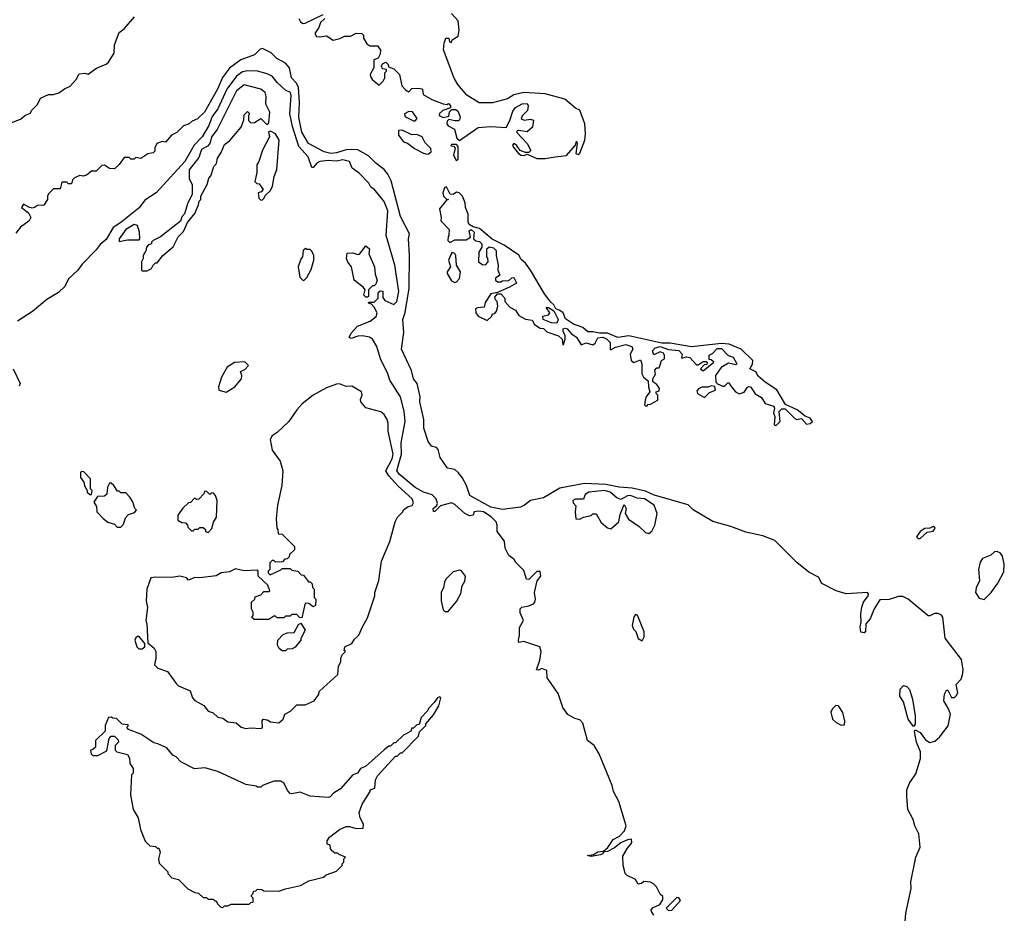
# Model space of a CAD drawing. Extents: x 2348354 to 2479840, y 460476 to 613653.
# Tile 304 of 305: x 2455159 to 2461148, y 599444 to 604878. Entities that reach past the tile are written whole.
import ezdxf

# ---------------------------------------------------------------- set-up
doc = ezdxf.new("R2010")
doc.units = 0

msp = doc.modelspace()

# ---------------------------------------------------------------- linework, layer by layer
at = {"layer": '0CON05XD'}
for points in [[(2455105, 604250), (2455165, 604273.3), (2455195, 604297.5), (2455225, 604310), (2455230, 604325), (2455267, 604363), (2455285, 604400), (2455335, 604422.5), (2455365, 604422.5), (2455397, 604433), (2455431.7, 604458.3), (2455465.9, 604474.1), (2455502.5, 604515), (2455521.7, 604548.3), (2455555, 604552.5), (2455575, 604547.5), (2455626.4, 604583.6), (2455685, 604607.5), (2455699.5, 604620.5), (2455733.3, 604675), (2455736.7, 604725), (2455765, 604800), (2455795, 604822.5), (2455857.5, 604895)], [(2456856.2, 604885), (2456866.7, 604865), (2456882.5, 604855), (2456895, 604856), (2457005, 604910)], [(2457015.3, 604884.7), (2456989.1, 604860.9), (2456979.5, 604830.5), (2456954, 604795), (2456965, 604776.7), (2456985, 604773.8), (2457025, 604780), (2457065, 604753.3), (2457107, 604763), (2457135, 604777.5), (2457171.7, 604778.3), (2457205, 604796.7), (2457240, 604795), (2457250, 604785), (2457250, 604765), (2457270.7, 604730.7), (2457288.3, 604718.3), (2457335, 604720), (2457353, 604693), (2457351.7, 604668.3), (2457340, 604645), (2457312.5, 604635), (2457312.5, 604585), (2457291.2, 604545), (2457292.3, 604532.3), (2457305, 604513.3), (2457345, 604480), (2457370, 604505), (2457380, 604525), (2457380, 604555), (2457390, 604565), (2457390, 604575), (2457365, 604580), (2457360, 604595), (2457365, 604610), (2457385, 604620), (2457400, 604605), (2457401.7, 604591.7), (2457435, 604580), (2457470, 604545), (2457483.3, 604475), (2457505, 604452.5), (2457525, 604440), (2457545, 604460), (2457585, 604462.5), (2457605, 604457.5), (2457610, 604455), (2457613.6, 604423.6), (2457665, 604392.5), (2457735, 604366.7), (2457757.5, 604362.5), (2457767.5, 604367.5), (2457780, 604355), (2457778.3, 604341.7), (2457733.3, 604326.7), (2457711.7, 604308.3), (2457710, 604295), (2457735, 604282.5), (2457768.3, 604291.7), (2457773, 604317), (2457788.3, 604331.7), (2457811.7, 604331.7), (2457825, 604320), (2457837.5, 604285), (2457835, 604270), (2457827, 604263), (2457805, 604262.5), (2457768.3, 604271.7), (2457758.3, 604261.7), (2457757.5, 604245), (2457765, 604232.5), (2457803, 604213), (2457818.3, 604158.3), (2457835, 604142.5), (2457948.3, 604221.7), (2458025, 604228.2), (2458117.1, 604222.9), (2458140, 604265), (2458158, 604322), (2458175, 604343.3), (2458215, 604366.2), (2458245, 604367.5), (2458252.5, 604355), (2458246.7, 604325), (2458215, 604292.5), (2458210, 604275), (2458226.4, 604266.4), (2458265, 604273.3), (2458285, 604267.5), (2458277.5, 604225), (2458245, 604196.7), (2458195, 604203.8), (2458185, 604202.5), (2458181.2, 604195), (2458245.7, 604125.7), (2458267, 604083), (2458255, 604070), (2458235, 604070), (2458203, 604083), (2458181.2, 604115), (2458165, 604125.6), (2458156.2, 604115), (2458160, 604105), (2458193.8, 604065), (2458210, 604055), (2458228, 604052), (2458245, 604060), (2458305, 604033.5), (2458355, 604033.2), (2458415, 604043.5), (2458485, 604051.9), (2458540, 604115), (2458545, 604140), (2458550, 604125), (2458542, 604065), (2458555, 604059.2), (2458565, 604066.2), (2458596.4, 604145), (2458600.8, 604185), (2458595.7, 604245), (2458565, 604327.1), (2458539.5, 604339.5), (2458475, 604394.3), (2458355, 604427.3), (2458225, 604434.7), (2458165, 604421.2), (2458125, 604397.1), (2458035, 604371.8), (2457953.4, 604373.4), (2457879.6, 604419.6), (2457824.3, 604484.3), (2457801.8, 604521.8), (2457736.2, 604695), (2457740, 604735), (2457750, 604765), (2457770, 604765), (2457773, 604743), (2457785, 604740), (2457790, 604755), (2457825, 604778.8), (2457831.8, 604815), (2457825, 604870.8), (2457785.6, 604915)], [(2457216.3, 604086.3), (2457150.8, 604089.2), (2457085, 604067.9), (2457052.5, 604065), (2457010, 604075), (2456915, 604124.4), (2456875, 604194.2), (2456856.2, 604285), (2456861.5, 604375), (2456854.8, 604464.8), (2456841.9, 604491.9), (2456811.4, 604525), (2456800.6, 604585), (2456775, 604614.4), (2456722.2, 604642.2), (2456687.6, 604677.6), (2456635, 604703.8), (2456621.2, 604698.8), (2456586.7, 604665), (2456505, 604633.1), (2456436.1, 604583.9), (2456392.5, 604527.5), (2456363.1, 604455), (2456283.3, 604315), (2456240, 604275), (2456208.8, 604261.2), (2456190, 604245), (2456155, 604232.5), (2456136.4, 604213.6), (2456115, 604192.5), (2456082.5, 604175), (2456046.2, 604133.8), (2456025, 604136.7), (2455992.5, 604125), (2455980.7, 604099.3), (2455981.7, 604078.3), (2455971.7, 604068.3), (2455938.3, 604061.7), (2455895, 604033.3), (2455865, 604040), (2455855, 604030), (2455835, 604030), (2455825, 604040), (2455795, 604040), (2455765, 603997.5), (2455735, 603972), (2455705, 603973.3), (2455675, 603992.5), (2455658.3, 603991.7), (2455625, 603957.5), (2455595, 603957.5), (2455565, 603933.3), (2455545, 603927.5), (2455525, 603930), (2455493, 603917), (2455480, 603905), (2455475, 603880), (2455455, 603880), (2455445, 603890), (2455415, 603890), (2455405, 603850), (2455365, 603850), (2455335, 603820), (2455327.5, 603805), (2455327.5, 603785), (2455305, 603750), (2455268.3, 603748.3), (2455250, 603735), (2455235, 603732.5), (2455215, 603737.5), (2455183, 603757), (2455170, 603735), (2455213, 603703), (2455227.5, 603675), (2455217.5, 603655), (2455163.6, 603616.4), (2455135, 603580)], [(2459015, 599432.5), (2459002.5, 599455), (2459000, 599465), (2459011.7, 599478.3), (2459053, 599497), (2459070, 599525), (2459070, 599545), (2459055, 599560), (2459032.5, 599605), (2459013.6, 599623.6), (2458995, 599633.3), (2458955, 599636.7), (2458940, 599625), (2458921.2, 599621.2), (2458905, 599650), (2458853.6, 599673.6), (2458842.5, 599685), (2458837.5, 599705), (2458830, 599735), (2458828.3, 599791.7), (2458855, 599840), (2458876.7, 599863.3), (2458882.5, 599875), (2458880, 599895), (2458855, 599891.2), (2458815, 599872), (2458777.5, 599842.5), (2458735, 599820), (2458711.7, 599818.3), (2458703.3, 599805), (2458690.9, 599799.1), (2458635, 599790), (2458612.5, 599795), (2458649.3, 599800.7), (2458675, 599818.1), (2458708.3, 599821.7), (2458720, 599830), (2458736, 599844), (2458767.9, 599892.1), (2458807.5, 599912.5), (2458837.5, 599945), (2458847.5, 599975), (2458803.9, 600123.9), (2458770, 600185), (2458761.7, 600221.7), (2458684.2, 600414.2), (2458653.9, 600463.9), (2458612.5, 600495), (2458585, 600600), (2458565, 600620), (2458535, 600627.5), (2458493.6, 600653.6), (2458463.3, 600695), (2458435, 600780), (2458367.5, 600875), (2458365, 600920), (2458335, 600932.5), (2458315, 600922.5), (2458302.5, 600925), (2458323.3, 600983.3), (2458331.2, 601035), (2458323.3, 601065), (2458225, 601096.7), (2458195, 601090), (2458192.5, 601105), (2458198.8, 601135), (2458198, 601182), (2458222.5, 601225), (2458202, 601272), (2458203.8, 601295), (2458213.8, 601306.2), (2458255, 601313.3), (2458284.1, 601325.9), (2458291.2, 601335), (2458295.8, 601355), (2458290, 601395), (2458306.7, 601465), (2458328.8, 601495), (2458325, 601522.5), (2458305, 601523.3), (2458256.1, 601473.9), (2458242.5, 601475), (2458225, 601527.5), (2458177, 601577), (2458167.5, 601595), (2458135, 601620), (2458112.5, 601665), (2458107, 601707), (2458062.5, 601765), (2458063.3, 601805), (2458056.7, 601825), (2458026.2, 601855), (2457980, 601885), (2457950.6, 601889.4), (2457922.5, 601885), (2457917.5, 601865), (2457895, 601860), (2457866.7, 601875), (2457805, 601929.4), (2457785, 601940), (2457718.7, 601921.3), (2457685, 601887.1), (2457676.4, 601886.4), (2457674.7, 601905.3), (2457696.9, 601923.1), (2457700.9, 601935), (2457692.5, 601965), (2457667.7, 601987.7), (2457615, 602005.3), (2457564.1, 602034.1), (2457466.5, 602115), (2457453.6, 602135), (2457481.9, 602235), (2457480, 602305), (2457502.7, 602435), (2457498.3, 602498.3), (2457475.5, 602585.5), (2457411.2, 602685), (2457398.8, 602725), (2457354.3, 602815), (2457331.7, 602891.7), (2457305.9, 602935.9), (2457286.9, 602946.9), (2457245, 602955.6), (2457215, 602954.4), (2457175, 602940), (2457163.8, 602945), (2457175, 602971.2), (2457213.8, 603015), (2457290, 603045), (2457327, 603073), (2457332.5, 603095), (2457315, 603130), (2457298.3, 603148.3), (2457280, 603155), (2457285, 603160), (2457315, 603160), (2457340, 603185), (2457340, 603215), (2457351.7, 603228.3), (2457367, 603227), (2457368.3, 603188.3), (2457380.7, 603170.7), (2457435, 603145.8), (2457452.2, 603165), (2457465.4, 603225.4), (2457441.2, 603385), (2457388.6, 603565), (2457398, 603715), (2457375, 603773.3), (2457315, 603847.5), (2457295, 603860), (2457283.3, 603885), (2457223.8, 603945), (2457182, 603975), (2457165, 604016.2), (2457125.4, 604025.4), (2457085, 604017.5), (2457035, 604022.8), (2456985, 604016.5), (2456966.2, 604005), (2456945, 603980), (2456935, 603980), (2456914.2, 604045), (2456857.7, 604107.7), (2456817.6, 604227.6), (2456802.1, 604305), (2456809.4, 604415), (2456805.6, 604435), (2456775, 604450), (2456725.3, 604495.3), (2456695, 604535.4), (2456665, 604549.6), (2456605, 604565.4), (2456545, 604567.9), (2456515, 604560.4), (2456477.9, 604535), (2456418.9, 604455), (2456364.5, 604335.5), (2456330.5, 604289.5), (2456309, 604235), (2456268.8, 604165), (2456221.3, 604115), (2456163.4, 604015), (2455989.3, 603825), (2455919.7, 603780.3), (2455885.9, 603734.1), (2455775, 603645.3), (2455727.6, 603615), (2455685, 603542.1), (2455648.2, 603511.8), (2455625, 603479.2), (2455538.9, 603391.1), (2455512.2, 603355), (2455455, 603302.5), (2455433.5, 603255), (2455395, 603218.5), (2455325, 603176.8), (2455236.1, 603103.9), (2455145, 603044.1)], [(2455935, 603350), (2455960, 603365), (2455970, 603385), (2455985, 603400), (2455995, 603400), (2456030, 603445), (2456093, 603497), (2456123, 603557), (2456155, 603590), (2456180, 603645), (2456225, 603700), (2456247, 603753), (2456250, 603775), (2456260, 603785), (2456260, 603805), (2456300, 603875), (2456310, 603915), (2456321.7, 603928.3), (2456340, 603985), (2456357, 604003), (2456363, 604037), (2456385, 604070), (2456405, 604120), (2456436.4, 604143.6), (2456506.1, 604223.9), (2456521.7, 604268.3), (2456525, 604300), (2456545, 604320), (2456557.5, 604307.5), (2456550, 604295), (2456550, 604265), (2456565, 604250), (2456587, 604253), (2456625, 604277.5), (2456661.7, 604241.7), (2456675, 604250), (2456680, 604315), (2456656.2, 604365), (2456658.3, 604411.7), (2456651.2, 604435), (2456625, 604455.7), (2456525, 604481.4), (2456478.6, 604445), (2456359.3, 604210.7), (2456325.6, 604165), (2456319.6, 604140.4), (2456315.5, 604124.5), (2456301.7, 604108.3), (2456265, 604088), (2456249.1, 604040.9), (2456190, 603965), (2456190.7, 603910.7), (2456207.5, 603875), (2456207.5, 603815), (2456182.5, 603765), (2456161.7, 603698.3), (2456145, 603680), (2456137, 603653), (2456015, 603557.5), (2455970, 603535), (2455960, 603525), (2455960, 603515), (2455941.7, 603508.3), (2455930, 603495), (2455927, 603473), (2455910, 603445), (2455910, 603425), (2455900, 603405), (2455900, 603355), (2455905, 603350), (2455935, 603350)], [(2457555, 604262.5), (2457565, 604263.3), (2457577, 604277), (2457548.3, 604318.3), (2457525, 604320), (2457500, 604305), (2457501.7, 604291.7), (2457513, 604283), (2457555, 604262.5)], [(2456625, 603780), (2456635, 603782.5), (2456645, 603790), (2456651.7, 603808.3), (2456685, 603840), (2456697.5, 603865), (2456706.7, 603925), (2456723, 603967), (2456737.5, 604145), (2456715, 604183.3), (2456685, 604200), (2456673, 604197), (2456677.5, 604165), (2456636.2, 604085), (2456613.3, 604015), (2456601.2, 603995), (2456600.7, 603949.3), (2456590, 603895), (2456601.7, 603881.7), (2456615, 603880), (2456640, 603845), (2456628.3, 603831.7), (2456610, 603825), (2456613, 603793), (2456625, 603780)], [(2457635, 604060), (2457645, 604063.3), (2457662.5, 604075), (2457660, 604095), (2457625, 604130), (2457607.5, 604165), (2457575, 604180), (2457545, 604177.5), (2457486.1, 604206.1), (2457462.5, 604205), (2457462.5, 604175), (2457492.5, 604135), (2457517, 604127), (2457560, 604095), (2457615, 604066.7), (2457635, 604060)], [(2457815, 604020), (2457825, 604030), (2457826.4, 604106.4), (2457815, 604120), (2457785, 604120), (2457781.7, 604111.7), (2457798.3, 604108.3), (2457807.5, 604097.5), (2457797.5, 604055), (2457815, 604020)], [(2460535.6, 599294.4), (2460549.3, 599445), (2460581.9, 599595), (2460578.6, 599635), (2460609.6, 599785), (2460635.7, 599845), (2460627.2, 599927.2), (2460603.6, 599975), (2460593.3, 600013.3), (2460561.2, 600075), (2460554, 600155), (2460554.6, 600195.4), (2460571.8, 600235), (2460608.5, 600291.5), (2460638, 600385), (2460637.9, 600425), (2460613.5, 600483.5), (2460601.2, 600548.8), (2460605, 600560), (2460635, 600544), (2460668.5, 600498.5), (2460695, 600482.9), (2460725, 600491.1), (2460753.1, 600515), (2460805.4, 600584.6), (2460819.5, 600655), (2460808.2, 600688.2), (2460779.2, 600735), (2460783, 600777), (2460795, 600800), (2460805, 600800), (2460826.4, 600756.4), (2460845, 600756.7), (2460855, 600766.2), (2460864, 600785), (2460853.8, 600835), (2460885, 600868), (2460893.6, 600895), (2460896.4, 600925), (2460886.9, 600986.9), (2460786.8, 601116.8), (2460773.3, 601245), (2460765, 601256.7), (2460745, 601267.1), (2460723.3, 601266.7), (2460695, 601252.5), (2460685, 601253.3), (2460563.7, 601353.6), (2460529.6, 601369.6), (2460505, 601370.9), (2460447.7, 601352.3), (2460390.8, 601349.2), (2460355.4, 601295), (2460332.1, 601235), (2460305.7, 601205), (2460302.5, 601155), (2460295, 601149.4), (2460273.9, 601153.9), (2460270.5, 601185), (2460277.5, 601215), (2460275.4, 601265), (2460281.1, 601305), (2460290.6, 601335), (2460318.9, 601375), (2460321.1, 601385), (2460314.5, 601394.5), (2460185, 601387.5), (2460124.9, 601404.9), (2460038.5, 601448.5), (2460018.1, 601488.1), (2459959, 601519), (2459885, 601577.7), (2459751.9, 601711.9), (2459679.4, 601739.4), (2459575, 601761.4), (2459485, 601795.8), (2459374.3, 601825.7), (2459255, 601897.5), (2459225, 601927.5), (2459017, 601987), (2458965, 602011.1), (2458885, 602028.8), (2458805, 602035.2), (2458725, 602051.9), (2458595, 602056.8), (2458445, 602030), (2458345, 601969.6), (2458265.7, 601954.3), (2458230, 601925), (2458205, 601912.7), (2458095, 601898.7), (2458025, 601913.7), (2457896.7, 601985), (2457875.7, 602045.7), (2457850, 602095), (2457826.7, 602125), (2457805, 602143.3), (2457760.7, 602150.7), (2457716.4, 602216.4), (2457703.8, 602265), (2457695, 602276.2), (2457663.8, 602283.8), (2457643, 602313), (2457617.5, 602395), (2457616.4, 602446.4), (2457592, 602555), (2457593.8, 602585), (2457577.5, 602665), (2457553.8, 602695), (2457542.5, 602745), (2457481.9, 602875), (2457495.8, 602975), (2457488.6, 603055), (2457502.7, 603097.3), (2457528.9, 603245), (2457530.6, 603445), (2457524.4, 603545), (2457529.5, 603575), (2457475, 603681.2), (2457417.7, 603897.7), (2457398.1, 603938.1), (2457376.3, 603966.4), (2457325.7, 604005), (2457280, 604050), (2457216.3, 604086.3)], [(2459755, 602410), (2459765, 602413.8), (2459783.8, 602435), (2459777.5, 602495), (2459795, 602512.5), (2459815, 602512.5), (2459873.3, 602453.3), (2459885, 602447.5), (2459915, 602452.5), (2459945, 602417.5), (2459966.7, 602423.3), (2459980, 602435), (2459966.7, 602455), (2459937.1, 602467.1), (2459888, 602505), (2459817.1, 602537.1), (2459765, 602627.5), (2459693.1, 602673.1), (2459650.5, 602710.5), (2459636.4, 602736.4), (2459600, 602755), (2459617, 602783), (2459617.5, 602805), (2459547.5, 602875), (2459475, 602904), (2459428, 602908), (2459245, 602889.2), (2459115, 602910.5), (2459065, 602911.2), (2458864, 602956), (2458796.4, 602946.4), (2458735, 602971.5), (2458685, 602972), (2458645, 602980.5), (2458615, 602980), (2458585, 603006.2), (2458526.7, 603026.7), (2458478.3, 603058.3), (2458464.3, 603095), (2458445, 603110.5), (2458420, 603120), (2458408.6, 603145), (2458389.7, 603159.7), (2458350.8, 603210.8), (2458265, 603355.7), (2458235, 603397.1), (2458209.5, 603419.5), (2458195, 603445.6), (2458105, 603506.2), (2458033.5, 603543.5), (2457955, 603608.8), (2457917.5, 603617.5), (2457893.6, 603633.6), (2457886.2, 603646.2), (2457886.2, 603695), (2457870, 603735), (2457867.8, 603765), (2457851.4, 603805), (2457831.2, 603825), (2457815, 603828.6), (2457795, 603815.8), (2457777.1, 603817.1), (2457755, 603862.5), (2457743.8, 603855), (2457732.5, 603825), (2457736.2, 603805), (2457755, 603787.5), (2457767.5, 603785), (2457755, 603780), (2457713, 603727), (2457722.5, 603675), (2457720, 603655), (2457771.7, 603601.7), (2457770, 603565), (2457765, 603560), (2457763.3, 603535), (2457775, 603522.5), (2457805, 603540), (2457875, 603540), (2457900, 603555), (2457892.5, 603595), (2457905, 603602.5), (2457922.5, 603585), (2457920, 603545), (2457933, 603533), (2457955, 603530), (2457970, 603515), (2457970, 603495), (2457952.5, 603465), (2457950, 603405), (2457975, 603387.5), (2457995, 603390), (2458007.5, 603405), (2458007, 603427), (2458000, 603435), (2458000, 603485), (2458015, 603497.5), (2458040.7, 603490.7), (2458056.7, 603475), (2458056.7, 603445), (2458070, 603385), (2458067.5, 603355), (2458080, 603325), (2458053.6, 603306.4), (2458052.5, 603295), (2458065, 603283.8), (2458085, 603283.3), (2458095, 603290), (2458135, 603292.5), (2458151.7, 603308.3), (2458165, 603310), (2458177, 603287), (2458180, 603275), (2458138.3, 603251.7), (2458065, 603220), (2458025, 603210), (2457990.8, 603159.2), (2457985, 603130), (2457943.8, 603126.2), (2457931.2, 603118.8), (2457933.3, 603095), (2457947.5, 603075), (2458001.7, 603048.3), (2458030, 603075), (2458035, 603090), (2458048.3, 603091.7), (2458060, 603105), (2458066.7, 603135), (2458062.5, 603165), (2458052.5, 603175), (2458048.3, 603191.7), (2458065, 603210), (2458085, 603210), (2458110, 603185), (2458110, 603165), (2458140.7, 603130.7), (2458175, 603112.5), (2458195, 603080), (2458235, 603057.5), (2458275, 603050), (2458290, 603025), (2458325, 603002.5), (2458345, 603000), (2458365, 602980), (2458436.1, 602956.1), (2458457.5, 602935), (2458461.7, 602901.7), (2458467, 602903), (2458477.5, 602935), (2458477.5, 602955), (2458463.6, 602983.6), (2458465, 602997.5), (2458475, 603002.5), (2458488.3, 602998.3), (2458515, 602967.5), (2458545, 602947.5), (2458575, 602900), (2458605, 602912.5), (2458645, 602900), (2458658.3, 602911.7), (2458675, 602942.5), (2458705, 602948), (2458727.9, 602937.9), (2458750, 602915), (2458750, 602875), (2458755, 602870), (2458783.6, 602886.4), (2458845, 602903.3), (2458881.7, 602891.7), (2458888.8, 602875), (2458872.5, 602845), (2458877.5, 602805), (2458895, 602793.3), (2458935, 602810), (2458943.3, 602785), (2458943.6, 602723.6), (2458953.6, 602703.6), (2458981.7, 602681.7), (2458983.3, 602645), (2458992.5, 602615), (2458970, 602585), (2458963.3, 602565), (2458960, 602535), (2458965, 602530), (2458975, 602530), (2458981.7, 602538.3), (2458995, 602540), (2459040, 602565), (2459040, 602595), (2459030, 602605), (2459030, 602615), (2459048.3, 602621.7), (2459050, 602635), (2459035, 602660), (2459010, 602675), (2459010, 602695), (2459027, 602723), (2459023, 602747), (2459035, 602760), (2459048.3, 602761.7), (2459062.5, 602805), (2459080, 602815), (2459080, 602835), (2459075, 602850), (2459055, 602857.5), (2459015, 602840), (2459007.5, 602865), (2459025, 602882.5), (2459055, 602890), (2459105, 602872.5), (2459167.3, 602867.3), (2459187.5, 602845), (2459185, 602820), (2459215, 602827.5), (2459235, 602823.3), (2459275, 602780), (2459285, 602780), (2459315, 602800), (2459335, 602800), (2459340, 602795), (2459338.3, 602781.7), (2459321.7, 602778.3), (2459300, 602755), (2459315, 602742.5), (2459380, 602795), (2459365, 602810), (2459351.7, 602811.7), (2459353, 602837), (2459372.5, 602847.5), (2459401.7, 602878.3), (2459428.3, 602878.3), (2459467.5, 602835), (2459497.5, 602825), (2459520, 602785), (2459515, 602780), (2459470.7, 602789.3), (2459425, 602762.5), (2459391.2, 602715), (2459393.8, 602673.8), (2459403.3, 602663.3), (2459435, 602650), (2459445, 602650), (2459465, 602670), (2459475, 602670), (2459480, 602655), (2459512.5, 602615), (2459535, 602603.3), (2459565, 602612.5), (2459585, 602642.5), (2459595, 602646.7), (2459605, 602642.5), (2459632.3, 602602.3), (2459670, 602580), (2459692.5, 602545), (2459745, 602527.5), (2459750, 602515), (2459743.3, 602485), (2459752.5, 602465), (2459747.5, 602415), (2459755, 602410)], [(2455765, 603530), (2455785, 603532.5), (2455815, 603540), (2455885, 603540), (2455890, 603545), (2455887.5, 603585), (2455875, 603627.5), (2455855, 603633.3), (2455805, 603602), (2455764.2, 603545), (2455765, 603530)], [(2456885, 603290), (2456905, 603310), (2456931.7, 603358.3), (2456947.5, 603415), (2456947.5, 603445), (2456935, 603470), (2456925, 603480), (2456905, 603480), (2456896.7, 603486.7), (2456882.5, 603475), (2456880, 603435), (2456868.3, 603421.7), (2456852.5, 603375), (2456863, 603313), (2456885, 603290)], [(2457275, 603190), (2457265, 603190), (2457253, 603203), (2457260, 603235), (2457249.3, 603249.3), (2457193.3, 603295), (2457176.7, 603375), (2457153.9, 603403.9), (2457146.7, 603425), (2457151.7, 603458.3), (2457185, 603460), (2457215, 603450), (2457225, 603452.5), (2457265, 603502.5), (2457286.7, 603485), (2457282.5, 603455), (2457316.7, 603375), (2457320.7, 603330.7), (2457332.5, 603295), (2457325, 603270), (2457315, 603260), (2457305, 603260), (2457280, 603235), (2457280, 603195), (2457275, 603190)], [(2457805, 603280), (2457815, 603283.3), (2457833.8, 603305), (2457840, 603345), (2457816.7, 603385), (2457811.2, 603445), (2457805, 603456.7), (2457787, 603463), (2457766.7, 603415), (2457780, 603375), (2457760, 603345), (2457760, 603335), (2457785, 603290), (2457805, 603280)], [(2458425, 603032.5), (2458393.9, 603033.9), (2458342.5, 603055), (2458340, 603075), (2458375, 603083.3), (2458382.5, 603095), (2458361.7, 603128.3), (2458375, 603127.5), (2458407, 603107), (2458433.3, 603055), (2458425, 603032.5)], [(2456415, 602612.5), (2456467.5, 602645), (2456507.5, 602695), (2456510, 602715), (2456501.7, 602738.3), (2456529.3, 602750.7), (2456550, 602775), (2456527.5, 602797.5), (2456465, 602792.5), (2456421.2, 602765), (2456386.7, 602705), (2456367.5, 602645), (2456370, 602625), (2456415, 602612.5)], [(2455119.4, 602755), (2455162, 602665), (2455155, 602650)], [(2456535, 600566.7), (2456565, 600572.5), (2456623, 600567), (2456635, 600572.5), (2456633.3, 600615), (2456640, 600625), (2456665, 600620), (2456685, 600607.5), (2456735, 600602.5), (2456762.5, 600625), (2456772.5, 600655), (2456806.2, 600673.8), (2456845, 600712.5), (2456895, 600712.5), (2456950, 600735), (2456977, 600773), (2456983.3, 600795), (2457093.6, 600896.4), (2457097.5, 600945), (2457112.5, 600975), (2457113, 600997), (2457121.7, 601018.3), (2457140, 601035), (2457132.5, 601042.5), (2457137.5, 601065), (2457180, 601085), (2457195, 601110), (2457222.5, 601135), (2457243.3, 601186.7), (2457275, 601240), (2457320, 601375), (2457320, 601395), (2457343, 601467), (2457360, 601585), (2457410, 601705), (2457442.5, 601825), (2457457, 601853), (2457490, 601885), (2457493.6, 601896.4), (2457522, 601918), (2457545.8, 601924.2), (2457555, 601940), (2457546.7, 601965), (2457461.9, 602041.9), (2457405, 602104.4), (2457386.5, 602135), (2457425, 602208), (2457430.4, 602235), (2457400, 602375), (2457401.2, 602425), (2457395, 602447.5), (2457375, 602477.5), (2457355, 602493.3), (2457265, 602517.5), (2457233.3, 602555), (2457231.7, 602568.3), (2457242.5, 602595), (2457237.5, 602615), (2457179.3, 602649.3), (2457145, 602647.5), (2457105, 602663.3), (2457085, 602661.2), (2457025, 602640), (2456943.3, 602595), (2456877.3, 602542.7), (2456844.4, 602505.6), (2456795.9, 602434.1), (2456725, 602367.5), (2456695, 602347.5), (2456682.5, 602325), (2456695, 602260), (2456743.6, 602193.6), (2456758.8, 602135), (2456753.6, 602046.4), (2456726.2, 601925), (2456720, 601845), (2456722.5, 601785), (2456730, 601775), (2456731.7, 601751.7), (2456755, 601750), (2456830, 601675), (2456830, 601655), (2456800, 601625), (2456798.3, 601611.7), (2456785, 601600), (2456771.7, 601598.3), (2456758.3, 601581.7), (2456715, 601580), (2456705, 601590), (2456695, 601590), (2456685, 601580), (2456680, 601575), (2456680, 601535), (2456670, 601525), (2456670, 601515), (2456681.7, 601501.7), (2456748.3, 601531.7), (2456755, 601540), (2456805, 601540), (2456815, 601530), (2456850, 601525), (2456871.7, 601501.7), (2456885, 601500), (2456915, 601460), (2456925, 601460), (2456938.3, 601448.3), (2456940, 601425), (2456950, 601415), (2456950, 601365), (2456960, 601355), (2456957.5, 601315), (2456945, 601307.5), (2456917, 601327), (2456895, 601330), (2456875, 601240), (2456861.7, 601241.7), (2456845, 601260), (2456815, 601260), (2456805, 601250), (2456775, 601250), (2456765, 601240), (2456725, 601240), (2456715, 601250), (2456705, 601250), (2456675, 601230), (2456585, 601230), (2456571.7, 601241.7), (2456580, 601255), (2456580, 601275), (2456570, 601295), (2456570, 601335), (2456590, 601355), (2456591.7, 601368.3), (2456625, 601380), (2456645, 601400), (2456675, 601400), (2456680, 601405), (2456668.3, 601438.3), (2456610, 601495), (2456610, 601525), (2456605, 601530), (2456525, 601526.7), (2456471.7, 601538.3), (2456435, 601520), (2456385, 601513.3), (2456355, 601496.7), (2456255, 601483.8), (2456224.1, 601485.9), (2456185, 601470), (2456173.6, 601483.6), (2456133.9, 601493.9), (2456085, 601486.2), (2455985, 601488), (2455957, 601483), (2455933.3, 601415), (2455927.5, 601345), (2455936.4, 601303.6), (2455926.7, 601225), (2455932.5, 601205), (2455938.3, 601088.3), (2455976.4, 601056.4), (2455986.4, 601036.4), (2455987.5, 600995), (2455980, 600955), (2456000, 600935), (2456057.5, 600915), (2456110.5, 600840.5), (2456125, 600827.5), (2456195, 600797.5), (2456210, 600755), (2456225, 600737.5), (2456278.3, 600708.3), (2456305, 600672.5), (2456335, 600662.5), (2456365, 600637.5), (2456395, 600630), (2456425, 600607.5), (2456475, 600602.5), (2456506.4, 600576.4), (2456535, 600566.7)], [(2459325, 602580), (2459355, 602610), (2459390, 602625), (2459386.7, 602646.7), (2459365, 602652.5), (2459347, 602643), (2459307, 602643), (2459287, 602633), (2459278.3, 602621.7), (2459282.5, 602605), (2459325, 602580)], [(2455595, 601990), (2455600, 602015), (2455590, 602025), (2455590, 602085), (2455548.3, 602128.3), (2455535, 602130), (2455530, 602125), (2455530, 602095), (2455550, 602065), (2455553, 602043), (2455570, 602015), (2455570, 602005), (2455585, 601990), (2455595, 601990)], [(2455775, 601792.5), (2455790.7, 601809.3), (2455801.7, 601848.3), (2455821.7, 601868.3), (2455858.3, 601881.7), (2455870, 601895), (2455860, 601905), (2455847, 601947), (2455830, 601975), (2455805, 602000), (2455775, 602000), (2455765, 602010), (2455755, 602010), (2455732.5, 602045), (2455715, 602060), (2455705, 602060), (2455692.5, 602035), (2455688.3, 601991.7), (2455675, 601980), (2455631.7, 601978.3), (2455610, 601945), (2455627, 601917), (2455627.5, 601885), (2455666.7, 601845), (2455695, 601823.3), (2455735, 601810), (2455753, 601793), (2455775, 601792.5)], [(2456305, 601760), (2456327, 601783), (2456338.3, 601821.7), (2456357, 601853), (2456360, 601955), (2456350, 601985), (2456338.3, 601998.3), (2456325, 602000), (2456315, 601990), (2456298.3, 602008.3), (2456285, 602010), (2456280, 601995), (2456248.3, 601961.7), (2456235, 601960), (2456221.7, 601968.3), (2456198.3, 601941.7), (2456185, 601940), (2456151.7, 601908.3), (2456120, 601865), (2456120, 601835), (2456145, 601820), (2456168.3, 601818.3), (2456180, 601805), (2456181.7, 601791.7), (2456205, 601770), (2456215, 601770), (2456225, 601780), (2456245, 601780), (2456255, 601790), (2456275, 601790), (2456288.3, 601778.3), (2456290, 601765), (2456305, 601760)], [(2458985, 601752.5), (2459003, 601767), (2459022.5, 601805), (2459035.9, 601875.9), (2459017.5, 601925), (2458960, 601965), (2458915, 601968.2), (2458874.5, 601985.5), (2458855, 601982), (2458815, 601960), (2458790, 601970), (2458750, 602005), (2458715, 602014.2), (2458620, 602005), (2458599.3, 601990.7), (2458588.3, 601961.7), (2458537, 601963), (2458522.5, 601955), (2458525, 601940), (2458541.7, 601921.7), (2458537.5, 601885), (2458541.7, 601841.7), (2458565, 601840), (2458587.5, 601852.5), (2458635, 601863.3), (2458645, 601872.5), (2458665, 601872.5), (2458695, 601820), (2458735, 601787.5), (2458755, 601782.5), (2458802.5, 601825), (2458810.7, 601869.3), (2458835, 601930), (2458847.5, 601905), (2458842.5, 601875), (2458861.4, 601841.4), (2458926.1, 601796.1), (2458965, 601760), (2458985, 601752.5)], [(2460623, 601723), (2460635, 601723.3), (2460679.3, 601760.7), (2460715, 601767.5), (2460727, 601783), (2460725, 601790), (2460715, 601796.2), (2460693.9, 601786.1), (2460665, 601784), (2460635, 601766.4), (2460614.2, 601734.2), (2460623, 601723)], [(2461025, 601352.5), (2461066.7, 601395), (2461108.8, 601451.2), (2461145, 601520), (2461147.5, 601567.5), (2461135.7, 601615.7), (2461125, 601633.8), (2461105, 601644), (2461088.8, 601641.2), (2461065, 601622.5), (2461015, 601600.8), (2461000.3, 601579.7), (2460991.2, 601535), (2460996.7, 601465), (2460976.2, 601423.8), (2460973.3, 601395), (2460995, 601360), (2461025, 601352.5)], [(2457765, 601280), (2457815, 601340), (2457841.7, 601388.3), (2457850, 601435), (2457867, 601463), (2457870, 601495), (2457847, 601527), (2457835, 601530), (2457795, 601520), (2457750, 601475), (2457743, 601457), (2457737.5, 601425), (2457722.5, 601395), (2457722.5, 601345), (2457735, 601290), (2457745, 601280), (2457765, 601280)], [(2458945, 601100), (2458957.5, 601125), (2458957.5, 601155), (2458916.7, 601256.7), (2458905, 601260), (2458893.3, 601245), (2458883.6, 601193.6), (2458891.7, 601171.7), (2458907, 601157), (2458920, 601115), (2458945, 601100)], [(2456775, 601040), (2456755, 601040), (2456737.5, 601055), (2456727.5, 601075), (2456730, 601105), (2456761.7, 601138.3), (2456785, 601150), (2456828.3, 601151.7), (2456855, 601200), (2456868.3, 601208.3), (2456896.2, 601165), (2456870, 601115), (2456870, 601105), (2456835, 601062.5), (2456817, 601053), (2456785, 601050), (2456775, 601040)], [(2455905, 601052.5), (2455920, 601065), (2455920, 601085), (2455885, 601127.5), (2455875, 601127.5), (2455865, 601120), (2455860, 601105), (2455872.5, 601065), (2455883, 601053), (2455905, 601052.5)], [(2460595, 600580), (2460562.5, 600625), (2460535, 600730), (2460511.2, 600765), (2460513.6, 600806.4), (2460535, 600830), (2460555, 600822.5), (2460570, 600805), (2460588.8, 600745), (2460606.1, 600643.9), (2460606, 600594), (2460595, 600580)], [(2456395, 599480), (2456405, 599490), (2456425, 599490), (2456445, 599500), (2456555, 599500), (2456565, 599510), (2456578.3, 599511.7), (2456580, 599535), (2456570, 599545), (2456570, 599555), (2456580, 599565), (2456581.7, 599578.3), (2456595, 599580), (2456605, 599590), (2456631.7, 599588.3), (2456645, 599580), (2456735, 599577.5), (2456775, 599592.5), (2456867, 599613), (2456918.3, 599641.7), (2457007, 599663), (2457023, 599677), (2457085, 599700), (2457120, 599735), (2457120, 599745), (2457130, 599755), (2457130, 599775), (2457140, 599785), (2457101.7, 599801.7), (2457095, 599810), (2457075, 599810), (2457061.7, 599821.7), (2457050, 599835), (2457048.3, 599858.3), (2457030, 599865), (2457030, 599885), (2457043.6, 599906.4), (2457105, 599952.5), (2457145, 599972.5), (2457165, 599972.5), (2457205, 599960), (2457248.3, 599961.7), (2457250, 599985), (2457230, 600025), (2457223, 600057), (2457243, 600107), (2457290, 600185), (2457290, 600195), (2457320, 600205), (2457322.5, 600255), (2457335, 600280), (2457445, 600400), (2457455, 600400), (2457475, 600420), (2457485, 600420), (2457585, 600520), (2457591.7, 600548.3), (2457630, 600585), (2457630, 600595), (2457675, 600650), (2457707.5, 600705), (2457720, 600755), (2457715, 600760), (2457700, 600755), (2457680, 600725), (2457645, 600690), (2457640, 600675), (2457600, 600635), (2457588.3, 600591.7), (2457575, 600590), (2457555, 600570), (2457545, 600570), (2457538.3, 600551.7), (2457510, 600535), (2457495, 600530), (2457445, 600480), (2457435, 600480), (2457415, 600460), (2457405, 600460), (2457375, 600437.5), (2457263, 600337), (2457232.5, 600325), (2457213, 600297), (2457185, 600286.7), (2457109.7, 600200.3), (2457067.5, 600175), (2457048.3, 600151.7), (2457035, 600148.8), (2456925, 600156.7), (2456865, 600180), (2456815, 600170), (2456805, 600173.3), (2456789.3, 600189.3), (2456766.1, 600236.1), (2456746.4, 600246.4), (2456705, 600246.7), (2456635, 600220), (2456625, 600210), (2456605, 600210), (2456597, 600217), (2456535, 600227.5), (2456365, 600306.7), (2456285, 600327.5), (2456223, 600323), (2456140, 600365), (2456110, 600395), (2456090, 600405), (2456055, 600450), (2456000, 600475), (2455975, 600480), (2455895, 600532.5), (2455821.7, 600561.7), (2455810, 600575), (2455820, 600585), (2455815, 600590), (2455783, 600593), (2455748.3, 600628.3), (2455725, 600630), (2455715, 600637.5), (2455700, 600635), (2455680, 600585), (2455678.3, 600551.7), (2455620, 600495), (2455620, 600455), (2455605, 600440), (2455590, 600435), (2455593.3, 600413.3), (2455605, 600402.5), (2455635, 600402.5), (2455688.3, 600431.7), (2455703, 600507), (2455715, 600520), (2455735, 600520), (2455758.3, 600498.3), (2455760, 600485), (2455740, 600465), (2455740, 600435), (2455750, 600425), (2455815, 600410), (2455827, 600387), (2455830, 600355), (2455850, 600325), (2455850, 600295), (2455840, 600285), (2455832.5, 600165), (2455850, 600075), (2455880, 600025), (2455893, 599953), (2455923, 599883), (2455950, 599855), (2455985, 599850), (2455995, 599840), (2456005, 599840), (2456013.3, 599815), (2456002.5, 599775), (2456008.3, 599748.3), (2456060, 599695), (2456060, 599685), (2456085, 599660), (2456125, 599650), (2456181.7, 599591.7), (2456225, 599570), (2456247, 599567), (2456275, 599540), (2456295, 599540), (2456305, 599530), (2456335, 599530), (2456345, 599520), (2456355, 599520), (2456361.7, 599501.7), (2456381.7, 599481.7), (2456395, 599480)], [(2460155, 600587.5), (2460175, 600590), (2460177, 600613), (2460165.8, 600665.8), (2460140, 600705), (2460123, 600707), (2460100, 600685), (2460092.5, 600667.5), (2460102.5, 600625), (2460123.9, 600603.9), (2460155, 600587.5)], [(2459105, 599460), (2459125, 599462.5), (2459178.3, 599521.7), (2459167, 599537), (2459155, 599540), (2459090, 599475), (2459105, 599460)]]:
    msp.add_lwpolyline(points, dxfattribs=at)

doc.saveas('drawing.dxf')
